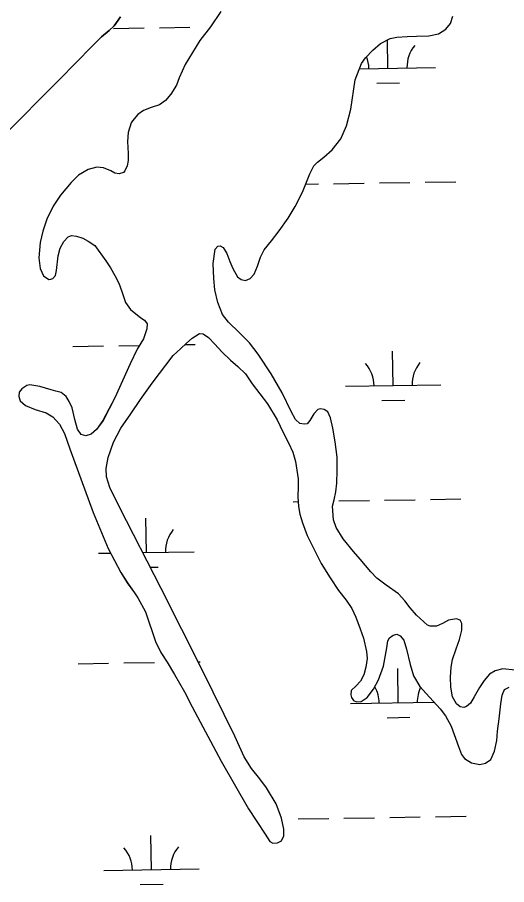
# Model space of a CAD drawing. Extents: x 3855477 to 3893699, y 299188 to 325115.
# Drawn here: x 3873924 to 3874437, y 317238 to 318147 of the extents above; entities that cross this region are included whole.
import ezdxf

# ---------------------------------------------------------------- set-up
doc = ezdxf.new("R2010")
doc.units = 0
doc.layers.add('V-TOPO-SHOR', color=7, linetype='Continuous')
doc.layers.add('V-WETL-SWMP', color=7, linetype='Continuous')

msp = doc.modelspace()

# ---------------------------------------------------------------- linework, layer by layer
at = {"layer": 'V-TOPO-SHOR'}
for points in [[(3874031.78, 318147.53), (3874025.11, 318138.22), (3874020, 318133.38), (3874012.02, 318126.53), (3874002.2, 318116.84), (3873967.91, 318081.81), (3873907.53, 318021.06), (3873847.27, 317962.34), (3873802.33, 317914.98), (3873733.11, 317840.37), (3873654.7, 317757.79), (3873574.63, 317672.07), (3873507.87, 317600.28), (3873437.29, 317519.07), (3873368.78, 317443.74)], [(3874136.86, 318153.34), (3874126.07, 318137.3), (3874114.99, 318122.87), (3874099.5, 318097.7), (3874093.36, 318083.64), (3874090.39, 318076.1), (3874084.68, 318066.47), (3874079.09, 318059.86), (3874072.72, 318055.48), (3874063.94, 318052.41), (3874055.96, 318049.55), (3874050.08, 318045.26), (3874044.5, 318038.65), (3874043.17, 318036.34), (3874039.88, 318026.19), (3874039.21, 318016.83), (3874040.03, 318004.33), (3874039.98, 317996.88), (3874038.73, 317991.55), (3874036.28, 317986.03), (3874035.06, 317984.42), (3874030.41, 317982.85), (3874025.99, 317983.58), (3874021.67, 317986.13), (3874013.94, 317989.3), (3874007, 317990.06), (3873998.01, 317987.6), (3873988, 317981.53), (3873979.99, 317973.83), (3873968.82, 317960.51), (3873961.28, 317949.08), (3873954.54, 317935.53), (3873950.52, 317922.87), (3873947.82, 317911.1), (3873946.3, 317894.89), (3873947.73, 317883.8), (3873951.31, 317876.23), (3873956.82, 317872.26), (3873958.73, 317872.45), (3873960.96, 317873.44), (3873963.6, 317876.44), (3873964.64, 317881.67), (3873966.56, 317897.17), (3873968.63, 317905.11), (3873972.61, 317912.14), (3873976.87, 317916.84), (3873980.41, 317918.33), (3873985.74, 317917.79), (3873992.27, 317915.62), (3873998.09, 317912.46), (3874005.11, 317907.78), (3874016.48, 317891.79), (3874021.27, 317884.3), (3874025.95, 317876.51), (3874030.02, 317868.32), (3874033.28, 317859.74), (3874035.46, 317853.48), (3874037.23, 317848.13), (3874042.42, 317840.74), (3874053.14, 317832.21), (3874056.95, 317829.66), (3874059.64, 317825.81), (3874059.3, 317820.68), (3874055.8, 317810.03), (3874049.48, 317799.19), (3874042.02, 317783.83), (3874025.76, 317748.29), (3874013.5, 317724.4), (3874006.59, 317714.98), (3874001.12, 317710.18), (3873995.67, 317708.41), (3873990.54, 317709.66), (3873986.75, 317715.22), (3873983.9, 317725.62), (3873981.06, 317737.72), (3873978.19, 317744.19), (3873975, 317749.55), (3873969.69, 317753.82), (3873963.96, 317755.16), (3873959.34, 317756.41)], [(3874383.52, 317485.02), (3874387.11, 317494.87), (3874389.49, 317504.62), (3874389.74, 317511.67), (3874388.05, 317514.91), (3874384.14, 317516.34), (3874375.56, 317514.99), (3874369.5, 317511.61), (3874363.13, 317508.84), (3874356.58, 317508.68), (3874353.77, 317509.91), (3874342.06, 317520.16), (3874335.56, 317527.86), (3874329.98, 317535.26), (3874323.28, 317542.76), (3874310.25, 317551.91), (3874300.53, 317559.03), (3874294.23, 317565.62), (3874283.14, 317578.89), (3874275.94, 317586.9), (3874265.16, 317600.47), (3874257.89, 317612.21), (3874255.02, 317620.18), (3874254.12, 317634.59), (3874255.68, 317641.33), (3874257.44, 317649.48), (3874258.62, 317658.84), (3874258.91, 317672.13), (3874258.81, 317686.13), (3874256.9, 317701.96), (3874254.48, 317716.48), (3874252.04, 317727.07), (3874249.27, 317733.34), (3874245.45, 317735.78), (3874241.63, 317736.51), (3874238.81, 317735.93), (3874234.34, 317731.33), (3874230.37, 317724.51), (3874227.52, 317720.9), (3874224.5, 317720.41), (3874219.87, 317721.15), (3874215.26, 317725.32), (3874210.89, 317733.91), (3874201.46, 317753.41), (3874189.91, 317773.44), (3874176.16, 317793.88), (3874166.97, 317805.93), (3874156.27, 317816.68), (3874144.96, 317827.64), (3874138.77, 317835.64), (3874133.73, 317847.96), (3874130.9, 317861.38), (3874129.77, 317873.27), (3874128.97, 317889.09), (3874131.09, 317904.18), (3874134.04, 317907.29), (3874136.46, 317907.57), (3874139.46, 317905.84), (3874143.45, 317899.47), (3874146.52, 317891.08), (3874149.48, 317883.61), (3874154.56, 317875.11), (3874158.47, 317872.16), (3874162.79, 317871.23), (3874167.84, 317873.21), (3874172.11, 317877.71), (3874175.49, 317886.35), (3874178.48, 317895.6), (3874182.46, 317903.32), (3874189.98, 317912.74), (3874198.11, 317923.16), (3874207.47, 317936.69), (3874214.8, 317948.63), (3874222.46, 317963.78), (3874227.48, 317976.03), (3874230.25, 317983.17), (3874234.44, 317991.4), (3874238.5, 317995.2), (3874244.88, 318000.49), (3874253.7, 318008.09), (3874262.74, 318019.81), (3874268.58, 318033.26), (3874273.33, 318050.66), (3874277.98, 318081.65), (3874284.54, 318098.62), (3874288.61, 318104.54), (3874296.22, 318112.54), (3874304.33, 318119.54), (3874314.44, 318125.01), (3874321.5, 318126.47), (3874332.28, 318127.1), (3874341.95, 318127.33), (3874355.05, 318127.65), (3874365.03, 318129.69), (3874372.83, 318134.57), (3874377.7, 318140.48), (3874380.17, 318148.22)], [(3873959.34, 317756.41), (3873947.18, 317760.22), (3873936.91, 317761.8), (3873933.58, 317761.02), (3873928.52, 317757.53), (3873925.78, 317754.12), (3873925.45, 317749.69), (3873926.62, 317745.05), (3873932.43, 317739.98), (3873942.47, 317735.78), (3873953.93, 317732.47), (3873960.95, 317728.09), (3873968.05, 317720.39), (3873973.12, 317710.88), (3873978.65, 317694.63), (3874003.06, 317628.08), (3874018.92, 317590.2), (3874025.58, 317577.76), (3874032.34, 317565.03), (3874039.02, 317554.3), (3874046.5, 317543.88), (3874050.08, 317538.31), (3874057.94, 317523.65), (3874068.4, 317492.55), (3874074.26, 317481.03), (3874080.74, 317471.02), (3874088.6, 317458.07), (3874098.85, 317439.77), (3874107, 317424.3), (3874137.33, 317367.28), (3874165.89, 317317.22), (3874183.53, 317290.71), (3874188.21, 317283.02), (3874191.63, 317281.38), (3874196.46, 317281.45), (3874200.61, 317283.64), (3874202.96, 317288.86), (3874203.11, 317296.01), (3874200.77, 317307.61), (3874194.93, 317322.35), (3874184.98, 317339.24), (3874177.89, 317348.66), (3874169.01, 317359.71), (3874161.64, 317371.84), (3874151.61, 317393.57), (3874117.85, 317462.4), (3874074.53, 317548.41), (3874030.7, 317633.53), (3874020.77, 317654.15), (3874017.02, 317665.46), (3874016.88, 317673.91), (3874018.88, 317685.48), (3874024.53, 317701.56), (3874032.29, 317716.32), (3874042.77, 317731.55), (3874052.84, 317746.59), (3874064.95, 317763.53), (3874087.21, 317792.48), (3874094.81, 317799.58), (3874101.1, 317805.48), (3874106.98, 317810.88), (3874114.56, 317815.66), (3874118.49, 317815.23), (3874124.1, 317811.36), (3874130.6, 317804.57), (3874138, 317796.46), (3874147.21, 317787.53), (3874154.71, 317780.93), (3874162.72, 317773.22), (3874169.7, 317762.8), (3874185.87, 317741.74), (3874196.02, 317725.15), (3874202.28, 317711.91), (3874207.84, 317700.89), (3874212.41, 317691.19), (3874215.16, 317681.5), (3874217.96, 317663.25), (3874217.9, 317655.09), (3874217.72, 317644.42), (3874218.26, 317634.24), (3874219.71, 317626.17), (3874222.57, 317617.09), (3874227.41, 317603.96), (3874242.02, 317574.55), (3874251.68, 317559.37), (3874260.45, 317546.11), (3874268.34, 317535.99), (3874274.22, 317527.18), (3874278.59, 317518.19), (3874283.14, 317505.97), (3874286.69, 317496.07), (3874289.82, 317482.15), (3874290.28, 317474.99), (3874289.1, 317465.64), (3874286.73, 317457.6), (3874283.26, 317451.17), (3874278.49, 317445.87), (3874273.83, 317441.77), (3874273.62, 317441.37), (3874273.29, 317436.84), (3874273.87, 317434.01)], [(3874273.87, 317434.01), (3874275.97, 317430.78), (3874279.28, 317429.34), (3874284.22, 317429.81), (3874290.29, 317434.1), (3874297.2, 317442.61), (3874302.2, 317452.35), (3874307.64, 317466.72), (3874311, 317485.93), (3874312.06, 317493.28), (3874313.79, 317496.49), (3874317.54, 317499.28), (3874321.47, 317500.26), (3874325.09, 317498.52), (3874328.68, 317494.07), (3874331.54, 317484.78), (3874335.46, 317468.74), (3874339.1, 317456.73), (3874345.77, 317445.5), (3874352.17, 317438.3), (3874359.66, 317430.2), (3874366.86, 317421.98), (3874372.65, 317414.79), (3874378.52, 317403.97), (3874386.03, 317382.67), (3874389.39, 317374.19), (3874392.59, 317369.93), (3874399.81, 317365.45), (3874408.66, 317363.88), (3874414.41, 317365.05), (3874419.88, 317369.14), (3874423.76, 317377.67), (3874426.16, 317388.84), (3874426.93, 317398.7), (3874428.73, 317411.68), (3874430.65, 317427.28), (3874431.83, 317436.54), (3874434.29, 317442.37), (3874439.24, 317444.85)], [(3874445.61, 317462.53), (3874432.52, 317464.03), (3874424.45, 317461.87), (3874418.79, 317458.59), (3874412.9, 317451.88), (3874408.01, 317444.56), (3874402.5, 317434.63), (3874398.63, 317428.21), (3874394.68, 317424.61), (3874391.55, 317423.53), (3874388.03, 317424.26), (3874383.92, 317427.41), (3874379.94, 317434.79), (3874378.2, 317444.97), (3874377.87, 317455.25), (3874378.44, 317465.72), (3874379.91, 317473.87), (3874383.52, 317485.02)]]:
    msp.add_lwpolyline(points, dxfattribs=at)
at = {"layer": 'V-WETL-SWMP'}
for p, q in [((3874024.58, 318135.46), (3874056.57, 318135.98)), ((3874072.57, 318136.24), (3874104.57, 318136.77)), ((3874312.14, 318093.71), (3874311.65, 318123.5)), ((3874282.45, 318093.23), (3874362.13, 318094.53)), ((3874300.39, 318078.09), (3874324.39, 318078.48)), ((3874351.25, 317974.26), (3874383.24, 317974.78)), ((3874225.92, 317972.22), (3874239.26, 317972.44)), ((3874255.26, 317972.7), (3874287.25, 317973.22)), ((3874303.25, 317973.48), (3874335.25, 317974)), ((3873982, 317802.05), (3874014, 317802.57)), ((3874030, 317802.83), (3874051.81, 317803.19)), ((3874099.48, 317803.96), (3874109.99, 317804.13)), ((3874317.56, 317761.08), (3874316.97, 317797.08)), ((3874267.57, 317760.27), (3874367.55, 317761.89)), ((3874305.81, 317745.46), (3874329.81, 317745.85)), ((3874212.68, 317639.29), (3874217.99, 317639.37)), ((3874260.68, 317640.07), (3874292.67, 317640.59)), ((3874308.67, 317640.85), (3874340.67, 317641.37)), ((3874356.67, 317641.63), (3874388.66, 317642.15)), ((3874058.94, 317586.03), (3874058.35, 317622.03)), ((3874008.95, 317585.22), (3874021.48, 317585.42)), ((3874055.19, 317585.97), (3874108.93, 317586.85)), ((3874063.07, 317570.67), (3874071.19, 317570.8)), ((3873987.42, 317469.42), (3874019.42, 317469.94)), ((3874035.42, 317470.2), (3874067.41, 317470.72)), ((3874113.28, 317471.47), (3874115.4, 317471.5)), ((3874322.98, 317428.45), (3874322.39, 317464.44)), ((3874272.98, 317427.64), (3874360.65, 317429.06)), ((3874311.23, 317412.83), (3874335.23, 317413.22)), ((3874218.1, 317306.65), (3874250.1, 317307.18)), ((3874266.1, 317307.44), (3874298.09, 317307.96)), ((3874314.09, 317308.22), (3874346.09, 317308.74)), ((3874362.08, 317309), (3874394.08, 317309.52)), ((3874064.36, 317253.4), (3874063.77, 317289.4)), ((3874014.37, 317252.59), (3874114.35, 317254.22)), ((3874052.61, 317237.78), (3874076.61, 317238.17))]:
    msp.add_line(p, q, dxfattribs=at)
for points in [[(3873907.53, 318021.06), (3873967.91, 318081.81), (3874002.2, 318116.84), (3874012.02, 318126.53), (3874020, 318133.38), (3874025.11, 318138.22), (3874031.78, 318147.53)], [(3874136.86, 318153.34), (3874126.07, 318137.3), (3874114.99, 318122.87), (3874099.5, 318097.7), (3874093.36, 318083.64), (3874090.39, 318076.1), (3874084.68, 318066.47), (3874079.1, 318059.86), (3874072.72, 318055.48), (3874063.94, 318052.41), (3874055.96, 318049.55), (3874050.08, 318045.26), (3874044.5, 318038.65), (3874043.17, 318036.34), (3874039.88, 318026.19), (3874039.21, 318016.83), (3874040.03, 318004.33), (3874039.98, 317996.88), (3874038.73, 317991.55), (3874036.28, 317986.03), (3874035.06, 317984.42), (3874030.41, 317982.85), (3874025.99, 317983.58), (3874021.67, 317986.13), (3874013.94, 317989.31), (3874006.99, 317990.06), (3873998.01, 317987.6), (3873988, 317981.53), (3873979.99, 317973.83), (3873968.81, 317960.51), (3873961.28, 317949.08), (3873954.54, 317935.53), (3873950.52, 317922.87), (3873947.82, 317911.1), (3873946.3, 317894.89), (3873947.73, 317883.8), (3873951.31, 317876.23), (3873956.82, 317872.26), (3873958.73, 317872.45), (3873960.96, 317873.44), (3873963.6, 317876.44), (3873964.64, 317881.67), (3873966.56, 317897.17), (3873968.63, 317905.11), (3873972.61, 317912.14), (3873976.87, 317916.84), (3873980.41, 317918.33), (3873985.74, 317917.79), (3873992.27, 317915.62), (3873998.09, 317912.46), (3874005.11, 317907.78), (3874016.48, 317891.79), (3874021.27, 317884.3), (3874025.95, 317876.51), (3874030.02, 317868.32), (3874033.28, 317859.74), (3874035.46, 317853.48), (3874037.23, 317848.13), (3874042.42, 317840.74), (3874053.14, 317832.21), (3874056.95, 317829.66), (3874059.64, 317825.81), (3874059.3, 317820.68), (3874055.8, 317810.03), (3874049.48, 317799.19), (3874042.02, 317783.83), (3874025.76, 317748.29), (3874013.51, 317724.4), (3874006.59, 317714.98), (3874001.12, 317710.19), (3873995.67, 317708.41)], [(3874341.95, 318127.33), (3874355.05, 318127.65), (3874365.04, 318129.69), (3874372.83, 318134.57), (3874377.7, 318140.48), (3874380.17, 318148.22)], [(3874394.68, 317424.61), (3874391.55, 317423.53), (3874388.03, 317424.26), (3874383.92, 317427.41), (3874379.94, 317434.79), (3874378.2, 317444.97), (3874377.87, 317455.25), (3874378.45, 317465.72), (3874379.91, 317473.87), (3874383.52, 317485.02), (3874387.11, 317494.87), (3874389.49, 317504.62), (3874389.74, 317511.67), (3874388.05, 317514.91), (3874384.14, 317516.35), (3874375.56, 317514.99), (3874369.5, 317511.61), (3874363.13, 317508.84), (3874356.58, 317508.68), (3874353.77, 317509.91), (3874342.06, 317520.16), (3874335.57, 317527.86), (3874329.98, 317535.26), (3874323.28, 317542.76), (3874310.25, 317551.91), (3874300.53, 317559.03), (3874294.23, 317565.62), (3874283.14, 317578.89), (3874275.94, 317586.9), (3874265.16, 317600.47), (3874257.89, 317612.21), (3874255.02, 317620.18), (3874254.12, 317634.59), (3874255.68, 317641.33), (3874257.44, 317649.48), (3874258.62, 317658.84), (3874258.91, 317672.13), (3874258.81, 317686.13), (3874256.9, 317701.96), (3874254.48, 317716.48), (3874252.04, 317727.07), (3874249.26, 317733.34), (3874245.45, 317735.78), (3874241.63, 317736.51), (3874238.81, 317735.93), (3874234.34, 317731.33), (3874230.37, 317724.51), (3874227.52, 317720.9), (3874224.5, 317720.42), (3874219.87, 317721.15), (3874215.26, 317725.32), (3874210.89, 317733.91), (3874201.46, 317753.41), (3874189.91, 317773.44), (3874176.16, 317793.88), (3874166.97, 317805.93), (3874156.27, 317816.68), (3874144.96, 317827.64), (3874138.78, 317835.64), (3874133.72, 317847.96), (3874130.9, 317861.38), (3874129.77, 317873.27), (3874128.97, 317889.09), (3874131.09, 317904.18), (3874134.04, 317907.29), (3874136.46, 317907.57), (3874139.47, 317905.84), (3874143.45, 317899.47), (3874146.51, 317891.08), (3874149.48, 317883.61), (3874154.56, 317875.11), (3874158.47, 317872.16), (3874162.79, 317871.23), (3874167.84, 317873.21), (3874172.11, 317877.71), (3874175.49, 317886.35), (3874178.48, 317895.6), (3874182.46, 317903.32), (3874189.98, 317912.74), (3874198.11, 317923.16), (3874207.47, 317936.69), (3874214.8, 317948.63), (3874222.46, 317963.78), (3874227.48, 317976.04), (3874230.25, 317983.17), (3874234.44, 317991.4), (3874238.5, 317995.2), (3874244.88, 318000.49), (3874253.69, 318008.09), (3874262.74, 318019.81), (3874268.58, 318033.26), (3874273.33, 318050.66), (3874277.98, 318081.65), (3874284.54, 318098.62), (3874288.61, 318104.54), (3874296.22, 318112.54), (3874304.33, 318119.54), (3874314.44, 318125.01), (3874321.5, 318126.47), (3874332.28, 318127.1), (3874341.95, 318127.33)], [(3873995.67, 317708.41), (3873990.54, 317709.66), (3873986.75, 317715.22), (3873983.9, 317725.62), (3873981.06, 317737.72), (3873978.19, 317744.19), (3873975, 317749.55), (3873969.69, 317753.82), (3873963.96, 317755.17), (3873959.34, 317756.41), (3873947.18, 317760.22), (3873936.91, 317761.8), (3873933.58, 317761.02), (3873928.52, 317757.53), (3873925.78, 317754.12), (3873925.45, 317749.69), (3873926.62, 317745.05), (3873932.43, 317739.98), (3873942.47, 317735.78), (3873953.93, 317732.47), (3873960.95, 317728.09), (3873968.05, 317720.39), (3873973.12, 317710.88), (3873978.65, 317694.63), (3874003.06, 317628.08), (3874018.92, 317590.2), (3874025.58, 317577.76), (3874032.34, 317565.03), (3874039.01, 317554.3), (3874046.5, 317543.88), (3874050.08, 317538.31), (3874057.94, 317523.65), (3874068.4, 317492.55), (3874074.26, 317481.03), (3874080.74, 317471.02), (3874088.61, 317458.07), (3874098.85, 317439.77), (3874107, 317424.3), (3874137.33, 317367.28), (3874165.89, 317317.22), (3874183.53, 317290.71), (3874188.21, 317283.02), (3874191.63, 317281.38), (3874196.46, 317281.45), (3874200.61, 317283.64), (3874202.96, 317288.86), (3874203.11, 317296.01), (3874200.77, 317307.61), (3874194.93, 317322.36), (3874184.98, 317339.25), (3874177.89, 317348.66), (3874169, 317359.7), (3874161.64, 317371.84), (3874151.61, 317393.57), (3874117.85, 317462.4), (3874074.53, 317548.41), (3874030.7, 317633.53), (3874020.77, 317654.15), (3874017.02, 317665.45), (3874016.88, 317673.92), (3874018.88, 317685.48), (3874024.53, 317701.56), (3874032.29, 317716.32), (3874042.77, 317731.55), (3874052.84, 317746.59), (3874064.95, 317763.53), (3874087.21, 317792.48), (3874094.81, 317799.58), (3874101.1, 317805.48), (3874106.98, 317810.88), (3874114.56, 317815.66), (3874118.49, 317815.23), (3874124.1, 317811.36), (3874130.6, 317804.57), (3874138, 317796.46), (3874147.2, 317787.53), (3874154.71, 317780.93), (3874162.72, 317773.22), (3874169.7, 317762.8), (3874185.87, 317741.74), (3874196.02, 317725.15), (3874202.28, 317711.91), (3874207.84, 317700.89), (3874212.41, 317691.19), (3874215.16, 317681.5), (3874217.96, 317663.25), (3874217.9, 317655.09), (3874217.72, 317644.42), (3874218.26, 317634.24), (3874219.71, 317626.17), (3874222.57, 317617.09), (3874227.41, 317603.96), (3874242.02, 317574.55), (3874251.68, 317559.37), (3874260.45, 317546.11), (3874268.34, 317535.99), (3874274.22, 317527.18), (3874278.59, 317518.19), (3874283.14, 317505.97), (3874286.69, 317496.07), (3874289.82, 317482.15)], [(3874289.82, 317482.15), (3874290.27, 317475), (3874289.1, 317465.64), (3874286.73, 317457.6), (3874283.26, 317451.17), (3874278.49, 317445.87), (3874273.83, 317441.77), (3874273.62, 317441.37), (3874273.29, 317436.84), (3874273.87, 317434.01), (3874275.97, 317430.78), (3874279.28, 317429.34), (3874284.22, 317429.81), (3874290.29, 317434.1), (3874297.2, 317442.61), (3874302.2, 317452.35), (3874307.64, 317466.72), (3874311, 317485.93), (3874312.06, 317493.28), (3874313.79, 317496.49), (3874317.54, 317499.28), (3874321.47, 317500.26), (3874325.09, 317498.53), (3874328.68, 317494.07), (3874331.54, 317484.78), (3874335.46, 317468.74), (3874339.1, 317456.73), (3874345.77, 317445.5), (3874352.17, 317438.3), (3874359.66, 317430.19), (3874366.86, 317421.98), (3874372.65, 317414.79), (3874378.52, 317403.98), (3874386.03, 317382.67), (3874389.39, 317374.19), (3874392.58, 317369.93), (3874399.81, 317365.45), (3874408.66, 317363.88), (3874414.41, 317365.05), (3874419.88, 317369.14), (3874423.76, 317377.67), (3874426.16, 317388.84), (3874426.93, 317398.7), (3874428.73, 317411.68), (3874430.66, 317427.28), (3874431.83, 317436.54), (3874434.29, 317442.37), (3874439.24, 317444.85)], [(3874445.61, 317462.53), (3874432.52, 317464.03), (3874424.45, 317461.87), (3874418.79, 317458.59), (3874412.9, 317451.88), (3874408.01, 317444.56), (3874402.5, 317434.63), (3874398.63, 317428.21), (3874394.68, 317424.61)]]:
    msp.add_lwpolyline(points, dxfattribs=at)
for centre, start, end in [((3874367.37, 318095.09), 140.16154, 181.7052), ((3874256.9, 318093.29), 0.16154, 20.84064), ((3874262.32, 317760.66), 0.16154, 41.7052), ((3874372.79, 317762.46), 140.16154, 181.7052), ((3874114.17, 317587.41), 140.16154, 181.7052), ((3874267.73, 317428.02), 0.16154, 29.13377), ((3874378.21, 317429.82), 154.7331, 181.7052), ((3874009.12, 317252.98), 0.16154, 41.7052), ((3874119.59, 317254.78), 140.16154, 181.7052)]:
    msp.add_arc(centre, 35.25, start, end, dxfattribs=at)

doc.saveas('drawing.dxf')
